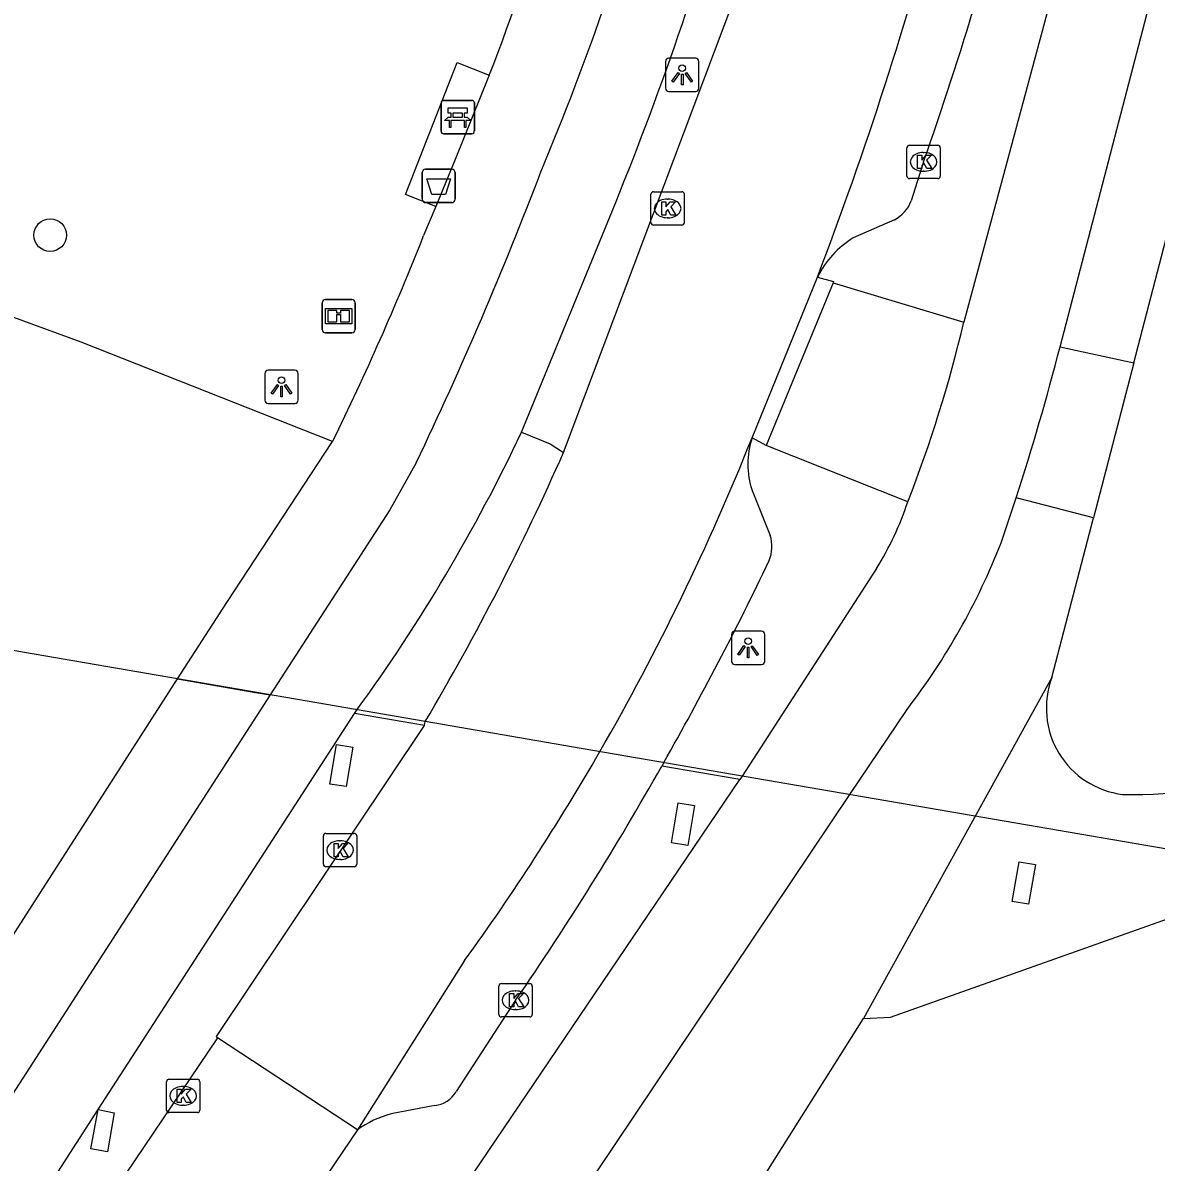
# Model space of a CAD drawing. Extents: x 161258 to 161838, y 380836 to 381727.
# Drawn here: x 161583.27 to 161617.29, y 381006.83 to 381041.03 of the extents above; entities that cross this region are included whole.
import ezdxf

# ---------------------------------------------------------------- set-up
doc = ezdxf.new("R2010")
doc.units = 0
for name, color, linetype in [('IMGEO_Afvalbak', 7, 'Continuous'), ('IMGEO_Bank', 7, 'Continuous'), ('IMGEO_Berm_open', 7, 'Continuous'), ('IMGEO_Boom', 7, 'Continuous'), ('IMGEO_Fietspad_gesloten', 7, 'Continuous'), ('IMGEO_Groenvoorziening', 7, 'Continuous'), ('IMGEO_Informatiebord', 7, 'Continuous'), ('IMGEO_Kolk', 7, 'Continuous'), ('IMGEO_Lichtpunt', 7, 'Continuous'), ('IMGEO_Pand', 7, 'Continuous'), ('IMGEO_Pand_overbouw', 7, 'Continuous'), ('IMGEO_Parkeervlak_open', 7, 'Continuous'), ('IMGEO_Rijbaan_lokaal_open', 7, 'Continuous'), ('IMGEO_Voetpad_gesloten', 7, 'Continuous'), ('IMGEO_Voetpad_open', 7, 'Continuous')]:
    doc.layers.add(name, color=color, linetype=linetype)

msp = doc.modelspace()

# ---------------------------------------------------------------- linework, layer by layer
at = {"layer": 'IMGEO_Afvalbak'}
for p, q in [((161595.257, 381035.73), (161595.257, 381036.53)), ((161595.257, 381036.53), (161595.257, 381035.73)), ((161595.357, 381036.63), (161596.147, 381036.63)), ((161596.147, 381036.63), (161595.357, 381036.63)), ((161596.247, 381036.53), (161596.247, 381035.73)), ((161596.247, 381035.73), (161596.247, 381036.53)), ((161596.147, 381035.63), (161595.357, 381035.63)), ((161595.357, 381035.63), (161596.147, 381035.63))]:
    msp.add_line(p, q, dxfattribs=at)
msp.add_lwpolyline([(161595.4, 381036.344), (161596.104, 381036.344), (161595.955, 381035.874), (161595.549, 381035.874), (161595.4, 381036.344)], dxfattribs=at)
for centre, start, end in [((161595.357, 381036.53), 90, 180), ((161595.357, 381036.53), 90, 180), ((161596.147, 381036.53), 0, 90), ((161596.147, 381036.53), 360, 90), ((161595.357, 381035.73), 180, 270), ((161595.357, 381035.73), 180, 270), ((161596.147, 381035.73), 270, 0), ((161596.147, 381035.73), 270, 0)]:
    msp.add_arc(centre, 0.1, start, end, dxfattribs=at)
at = {"layer": 'IMGEO_Bank'}
for p, q in [((161595.824, 381037.773), (161595.824, 381038.614)), ((161595.824, 381038.614), (161595.824, 381037.773)), ((161595.899, 381038.698), (161596.74, 381038.698)), ((161596.74, 381038.698), (161595.899, 381038.698)), ((161596.824, 381038.623), (161596.824, 381037.782)), ((161596.824, 381037.782), (161596.824, 381038.623)), ((161596.133, 381038.204), (161596.133, 381038.31)), ((161596.177, 381038.31), (161596.177, 381038.204)), ((161596.465, 381038.316), (161596.183, 381038.316)), ((161596.471, 381038.204), (161596.471, 381038.31)), ((161596.515, 381038.31), (161596.515, 381038.204)), ((161596.521, 381038.096), (161596.128, 381038.096)), ((161596.183, 381038.198), (161596.465, 381038.198)), ((161596.749, 381037.698), (161595.908, 381037.698)), ((161595.908, 381037.698), (161596.749, 381037.698))]:
    msp.add_line(p, q, dxfattribs=at)
for points in [[(161596.127, 381038.316), (161596.041, 381038.316), (161596.041, 381038.477), (161596.604, 381038.477), (161596.604, 381038.316), (161596.521, 381038.316)], [(161596.071, 381038.096), (161595.929, 381038.096), (161596.041, 381038.198), (161596.127, 381038.198)], [(161596.121, 381038.089), (161596.121, 381037.882), (161596.078, 381037.882), (161596.078, 381038.089)], [(161596.521, 381038.198), (161596.604, 381038.198), (161596.716, 381038.096), (161596.577, 381038.096)], [(161596.571, 381038.089), (161596.571, 381037.882), (161596.527, 381037.882), (161596.527, 381038.089)]]:
    msp.add_lwpolyline(points, dxfattribs=at)
for centre, radius, start, end in [((161595.902, 381038.62), 0.0779, 92.4484, 184.2845), ((161595.902, 381038.62), 0.0779, 92.4484, 184.2845), ((161596.746, 381038.62), 0.0779, 2.4484, 94.2845), ((161596.746, 381038.62), 0.0779, 2.4484, 94.2845), ((161596.126, 381038.309), 0.00671, 2.8957, 87.1043), ((161596.183, 381038.309), 0.00671, 92.8957, 177.1043), ((161596.465, 381038.309), 0.00671, 2.8957, 87.1043), ((161596.522, 381038.309), 0.00671, 92.8957, 177.1043), ((161596.071, 381038.089), 0.00671, 2.8957, 87.1043), ((161596.128, 381038.089), 0.00671, 92.8957, 177.1043), ((161596.126, 381038.205), 0.00671, 272.8957, 357.1043), ((161596.183, 381038.205), 0.00671, 182.8957, 267.1043), ((161596.465, 381038.205), 0.00671, 272.8957, 357.1043), ((161596.522, 381038.205), 0.00671, 182.8957, 267.1043), ((161596.52, 381038.089), 0.00671, 2.8957, 87.1043), ((161596.577, 381038.089), 0.00671, 92.8957, 177.1043), ((161595.902, 381037.776), 0.0779, 182.4484, 274.2845), ((161595.902, 381037.776), 0.0779, 182.4484, 274.2845), ((161596.746, 381037.776), 0.0779, 272.4484, 4.2845), ((161596.746, 381037.776), 0.0779, 272.4484, 4.2845)]:
    msp.add_arc(centre, radius, start, end, dxfattribs=at)
at = {"layer": 'IMGEO_Berm_open'}
msp.add_lwpolyline([(161604.793, 381018.314), (161602.448, 381018.717)], dxfattribs=at)
at = {"layer": 'IMGEO_Boom'}
msp.add_circle((161584.09, 381034.654), 0.489, dxfattribs=at)
at = {"layer": 'IMGEO_Fietspad_gesloten'}
for points in [[(161623.675, 381078.64), (161622.285, 381073.268), (161614.192, 381041.977), (161611.518, 381032.045)], [(161614.41, 381031.306), (161624.834, 381071.281)], [(161598.241, 381028.745), (161601.058, 381035.616)], [(161595.079, 381027.823), (161594.29, 381026.415), (161590.696, 381020.856)], [(161612.636, 381025.417), (161613.091, 381026.772)], [(161608.896, 381024.645), (161604.863, 381018.421), (161604.793, 381018.314)], [(161590.696, 381020.856), (161581.633, 381006.84)], [(161585.527, 381008.419), (161593.225, 381020.303)], [(161598.727, 381003.898), (161608.1, 381017.865), (161609.814, 381020.419)], [(161595.345, 381004.358), (161595.419, 381004.467), (161604.793, 381018.314)], [(161584.233, 381006.393), (161585.527, 381008.419)]]:
    msp.add_lwpolyline(points, dxfattribs=at)
for centre, radius, start, end in [((161520.434, 381069.403), 84.992, 337.28167, 344.69025), ((161510.42, 381072.524), 97.865, 337.84402, 344.54834), ((161489.766, 381078.145), 116.718, 334.46018, 339.1379), ((161572.723, 381041.187), 39.857, 338.6171, 346.7402), ((161541.204, 381050.144), 75.59, 341.98974, 345.56945), ((161600.917, 381029.606), 9.396, 328.1303, 341.6956), ((161593.555, 381032.895), 20.494, 322.4999, 338.5997)]:
    msp.add_arc(centre, radius, start, end, dxfattribs=at)
at = {"layer": 'IMGEO_Groenvoorziening'}
msp.add_lwpolyline([(161592.569, 381028.461), (161585.018, 381031.447), (161583.298, 381032.072), (161582.135, 381032.494), (161579.268, 381033.49), (161577.753, 381034.017), (161575.464, 381034.622)], dxfattribs=at)
at = {"layer": 'IMGEO_Informatiebord'}
for p, q in [((161592.257, 381031.824), (161592.257, 381032.624)), ((161592.257, 381032.624), (161592.257, 381031.824)), ((161592.357, 381032.724), (161593.147, 381032.724)), ((161593.147, 381032.724), (161592.357, 381032.724)), ((161593.247, 381032.624), (161593.247, 381031.824)), ((161593.247, 381031.824), (161593.247, 381032.624)), ((161593.147, 381031.724), (161592.357, 381031.724)), ((161592.357, 381031.724), (161593.147, 381031.724))]:
    msp.add_line(p, q, dxfattribs=at)
for points in [[(161592.358, 381032.456), (161593.146, 381032.456), (161593.146, 381031.992), (161592.358, 381031.992), (161592.358, 381032.456)], [(161592.423, 381032.391), (161592.423, 381032.057), (161592.698, 381032.057), (161592.699, 381032.27), (161592.803, 381032.271), (161592.804, 381032.057), (161593.081, 381032.057), (161593.081, 381032.391), (161592.805, 381032.391), (161592.805, 381032.311), (161592.699, 381032.311), (161592.699, 381032.391), (161592.423, 381032.391)]]:
    msp.add_lwpolyline(points, dxfattribs=at)
for centre, start, end in [((161592.357, 381032.624), 90, 180), ((161592.357, 381032.624), 90, 180), ((161593.147, 381032.624), 0, 90), ((161593.147, 381032.624), 360, 90), ((161592.357, 381031.824), 180, 270), ((161592.357, 381031.824), 180, 270), ((161593.147, 381031.824), 270, 0), ((161593.147, 381031.824), 270, 0)]:
    msp.add_arc(centre, 0.1, start, end, dxfattribs=at)
at = {"layer": 'IMGEO_Kolk'}
for p, q in [((161609.811, 381036.426), (161609.811, 381037.278)), ((161609.886, 381037.352), (161610.738, 381037.352)), ((161610.812, 381037.278), (161610.812, 381036.426)), ((161610.299, 381037.132), (161610.324, 381037.132)), ((161610.322, 381036.572), (161610.297, 381036.572)), ((161610.738, 381036.352), (161609.886, 381036.352)), ((161602.127, 381035.03), (161602.127, 381035.882)), ((161602.202, 381035.956), (161603.054, 381035.956)), ((161603.128, 381035.882), (161603.128, 381035.03)), ((161602.615, 381035.736), (161602.64, 381035.736)), ((161602.638, 381035.176), (161602.613, 381035.176)), ((161603.054, 381034.956), (161602.202, 381034.956)), ((161592.367, 381016.699), (161593.219, 381016.699)), ((161592.292, 381015.773), (161592.292, 381016.625)), ((161592.78, 381016.479), (161592.805, 381016.479)), ((161593.293, 381016.625), (161593.293, 381015.773)), ((161593.219, 381015.699), (161592.367, 381015.699)), ((161592.803, 381015.919), (161592.778, 381015.919)), ((161597.561, 381011.267), (161597.561, 381012.119)), ((161597.636, 381012.193), (161598.488, 381012.193)), ((161598.049, 381011.973), (161598.074, 381011.973)), ((161598.562, 381012.119), (161598.562, 381011.267)), ((161598.072, 381011.413), (161598.047, 381011.413)), ((161598.488, 381011.193), (161597.636, 381011.193)), ((161587.582, 381008.397), (161587.582, 381009.249)), ((161587.657, 381009.323), (161588.509, 381009.323)), ((161588.583, 381009.249), (161588.583, 381008.397)), ((161588.07, 381009.103), (161588.095, 381009.103)), ((161588.093, 381008.543), (161588.068, 381008.543)), ((161588.509, 381008.323), (161587.657, 381008.323))]:
    msp.add_line(p, q, dxfattribs=at)
for points in [[(161609.811, 381036.426), (161609.811, 381037.278)], [(161609.886, 381037.352), (161610.738, 381037.352)], [(161610.812, 381037.278), (161610.812, 381036.426)], [(161610.132, 381037.052), (161610.255, 381037.052), (161610.255, 381036.901), (161610.385, 381037.052), (161610.549, 381037.052), (161610.403, 381036.901), (161610.556, 381036.652), (161610.404, 381036.652), (161610.319, 381036.816), (161610.255, 381036.749), (161610.255, 381036.652), (161610.132, 381036.652), (161610.132, 381037.052)], [(161610.738, 381036.352), (161609.886, 381036.352)], [(161602.127, 381035.03), (161602.127, 381035.882)], [(161602.202, 381035.956), (161603.054, 381035.956)], [(161603.128, 381035.882), (161603.128, 381035.03)], [(161602.448, 381035.656), (161602.571, 381035.656), (161602.571, 381035.505), (161602.701, 381035.656), (161602.865, 381035.656), (161602.719, 381035.505), (161602.872, 381035.256), (161602.72, 381035.256), (161602.635, 381035.42), (161602.571, 381035.353), (161602.571, 381035.256), (161602.448, 381035.256), (161602.448, 381035.656)], [(161603.054, 381034.956), (161602.202, 381034.956)], [(161592.367, 381016.699), (161593.219, 381016.699)], [(161592.292, 381015.773), (161592.292, 381016.625)], [(161592.613, 381016.399), (161592.736, 381016.399), (161592.736, 381016.248), (161592.866, 381016.399), (161593.03, 381016.399), (161592.884, 381016.248), (161593.037, 381015.999), (161592.885, 381015.999), (161592.8, 381016.163), (161592.736, 381016.096), (161592.736, 381015.999), (161592.613, 381015.999), (161592.613, 381016.399)], [(161593.293, 381016.625), (161593.293, 381015.773)], [(161593.219, 381015.699), (161592.367, 381015.699)], [(161597.561, 381011.267), (161597.561, 381012.119)], [(161597.636, 381012.193), (161598.488, 381012.193)], [(161597.882, 381011.893), (161598.005, 381011.893), (161598.005, 381011.742), (161598.135, 381011.893), (161598.299, 381011.893), (161598.153, 381011.742), (161598.306, 381011.493), (161598.154, 381011.493), (161598.069, 381011.657), (161598.005, 381011.59), (161598.005, 381011.493), (161597.882, 381011.493), (161597.882, 381011.893)], [(161598.562, 381012.119), (161598.562, 381011.267)], [(161598.488, 381011.193), (161597.636, 381011.193)], [(161587.582, 381008.397), (161587.582, 381009.249)], [(161587.657, 381009.323), (161588.509, 381009.323)], [(161588.583, 381009.249), (161588.583, 381008.397)], [(161587.903, 381009.023), (161588.026, 381009.023), (161588.026, 381008.872), (161588.156, 381009.023), (161588.32, 381009.023), (161588.174, 381008.872), (161588.327, 381008.623), (161588.175, 381008.623), (161588.09, 381008.787), (161588.026, 381008.72), (161588.026, 381008.623), (161587.903, 381008.623), (161587.903, 381009.023)], [(161588.509, 381008.323), (161587.657, 381008.323)]]:
    msp.add_lwpolyline(points, dxfattribs=at)
for centre, start, end in [((161609.888, 381037.276), 91.552, 178.448), ((161609.888, 381037.276), 91.552, 178.448), ((161610.736, 381037.276), 1.552, 88.448), ((161610.736, 381037.276), 1.552, 88.448), ((161609.888, 381036.428), 181.552, 268.448), ((161609.888, 381036.428), 181.552, 268.448), ((161610.736, 381036.428), 271.552, 358.448), ((161610.736, 381036.428), 271.552, 358.448), ((161602.204, 381035.88), 91.552, 178.448), ((161602.204, 381035.88), 91.552, 178.448), ((161603.052, 381035.88), 1.552, 88.448), ((161603.052, 381035.88), 1.552, 88.448), ((161602.204, 381035.032), 181.552, 268.448), ((161602.204, 381035.032), 181.552, 268.448), ((161603.052, 381035.032), 271.552, 358.448), ((161603.052, 381035.032), 271.552, 358.448), ((161592.369, 381016.623), 91.552, 178.448), ((161592.369, 381016.623), 91.552, 178.448), ((161593.217, 381016.623), 1.552, 88.448), ((161593.217, 381016.623), 1.552, 88.448), ((161592.369, 381015.775), 181.552, 268.448), ((161592.369, 381015.775), 181.552, 268.448), ((161593.217, 381015.775), 271.552, 358.448), ((161593.217, 381015.775), 271.552, 358.448), ((161597.638, 381012.117), 91.552, 178.448), ((161597.638, 381012.117), 91.552, 178.448), ((161598.486, 381012.117), 1.552, 88.448), ((161598.486, 381012.117), 1.552, 88.448), ((161597.638, 381011.269), 181.552, 268.448), ((161597.638, 381011.269), 181.552, 268.448), ((161598.486, 381011.269), 271.552, 358.448), ((161598.486, 381011.269), 271.552, 358.448), ((161587.659, 381009.247), 91.552, 178.448), ((161587.659, 381009.247), 91.552, 178.448), ((161588.507, 381009.247), 1.552, 88.448), ((161588.507, 381009.247), 1.552, 88.448), ((161587.659, 381008.399), 181.552, 268.448), ((161587.659, 381008.399), 181.552, 268.448), ((161588.507, 381008.399), 271.552, 358.448), ((161588.507, 381008.399), 271.552, 358.448)]:
    msp.add_arc(centre, 0.0765, start, end, dxfattribs=at)
for centre, major_axis, ratio, start_param, end_param in [((161610.298, 381036.852), (-0.387, 0.002), 0.722429, 4.712389, 7.853982), ((161610.323, 381036.852), (-0.39, 0.002), 0.717154, 1.570796, 4.712389), ((161602.614, 381035.456), (-0.387, 0.002), 0.722429, 4.712389, 7.853982), ((161602.639, 381035.456), (-0.39, 0.002), 0.717154, 1.570796, 4.712389), ((161592.779, 381016.199), (-0.387, 0.002), 0.722429, 4.712389, 7.853982), ((161592.804, 381016.199), (-0.39, 0.002), 0.717154, 1.570796, 4.712389), ((161598.048, 381011.693), (-0.387, 0.002), 0.722429, 4.712389, 7.853982), ((161598.073, 381011.693), (-0.39, 0.002), 0.717154, 1.570796, 4.712389), ((161588.069, 381008.823), (-0.387, 0.002), 0.722429, 4.712389, 7.853982), ((161588.094, 381008.823), (-0.39, 0.002), 0.717154, 1.570796, 4.712389)]:
    msp.add_ellipse(centre, major_axis=major_axis, ratio=ratio, start_param=start_param, end_param=end_param, dxfattribs=at)
at = {"layer": 'IMGEO_Lichtpunt'}
for p, q in [((161603.469, 381039.964), (161602.661, 381039.964)), ((161603.469, 381039.964), (161602.661, 381039.964)), ((161602.567, 381039.869), (161602.567, 381039.062)), ((161602.567, 381039.869), (161602.567, 381039.062)), ((161603.563, 381039.062), (161603.563, 381039.869)), ((161603.563, 381039.062), (161603.563, 381039.869)), ((161602.661, 381038.968), (161603.469, 381038.968)), ((161602.661, 381038.968), (161603.469, 381038.968)), ((161590.536, 381030.506), (161590.536, 381029.699)), ((161590.536, 381030.506), (161590.536, 381029.699)), ((161591.438, 381030.601), (161590.63, 381030.601)), ((161591.438, 381030.601), (161590.63, 381030.601)), ((161591.532, 381029.699), (161591.532, 381030.506)), ((161591.532, 381029.699), (161591.532, 381030.506)), ((161590.63, 381029.605), (161591.438, 381029.605)), ((161590.63, 381029.605), (161591.438, 381029.605)), ((161604.545, 381022.671), (161604.545, 381021.864)), ((161604.545, 381022.671), (161604.545, 381021.864)), ((161605.447, 381022.766), (161604.639, 381022.766)), ((161605.447, 381022.766), (161604.639, 381022.766)), ((161605.541, 381021.864), (161605.541, 381022.671)), ((161605.541, 381021.864), (161605.541, 381022.671)), ((161604.639, 381021.77), (161605.447, 381021.77)), ((161604.639, 381021.77), (161605.447, 381021.77))]:
    msp.add_line(p, q, dxfattribs=at)
for points in [[(161602.941, 381039.533), (161602.98, 381039.505), (161602.792, 381039.243), (161602.754, 381039.27), (161602.941, 381039.533)], [(161603.043, 381039.485), (161603.09, 381039.485), (161603.09, 381039.163), (161603.043, 381039.163), (161603.043, 381039.485)], [(161603.153, 381039.505), (161603.191, 381039.532), (161603.378, 381039.27), (161603.339, 381039.242), (161603.153, 381039.505)], [(161590.91, 381030.17), (161590.949, 381030.142), (161590.761, 381029.88), (161590.723, 381029.907), (161590.91, 381030.17)], [(161591.012, 381030.122), (161591.059, 381030.122), (161591.059, 381029.8), (161591.012, 381029.8), (161591.012, 381030.122)], [(161591.122, 381030.142), (161591.16, 381030.169), (161591.347, 381029.907), (161591.308, 381029.879), (161591.122, 381030.142)], [(161604.919, 381022.335), (161604.958, 381022.307), (161604.77, 381022.045), (161604.732, 381022.072), (161604.919, 381022.335)], [(161605.021, 381022.287), (161605.068, 381022.287), (161605.068, 381021.965), (161605.021, 381021.965), (161605.021, 381022.287)], [(161605.131, 381022.307), (161605.169, 381022.334), (161605.356, 381022.072), (161605.317, 381022.044), (161605.131, 381022.307)]]:
    msp.add_lwpolyline(points, dxfattribs=at)
for centre in [(161603.066, 381039.667), (161591.035, 381030.304), (161605.044, 381022.469)]:
    msp.add_circle(centre, 0.0994, dxfattribs=at)
for centre, start, end in [((161602.661, 381039.869), 90, 180), ((161602.661, 381039.869), 90, 180), ((161603.469, 381039.869), 0, 90), ((161603.469, 381039.869), 0, 90), ((161602.661, 381039.062), 180, 270), ((161602.661, 381039.062), 180, 270), ((161603.469, 381039.062), 270, 0), ((161603.469, 381039.062), 270, 360), ((161590.63, 381030.506), 90, 180), ((161590.63, 381030.506), 90, 180), ((161591.438, 381030.506), 0, 90), ((161591.438, 381030.506), 0, 90), ((161590.63, 381029.699), 180, 270), ((161590.63, 381029.699), 180, 270), ((161591.438, 381029.699), 270, 0), ((161591.438, 381029.699), 270, 360), ((161604.639, 381022.671), 90, 180), ((161604.639, 381022.671), 90, 180), ((161605.447, 381022.671), 0, 90), ((161605.447, 381022.671), 0, 90), ((161604.639, 381021.864), 180, 270), ((161604.639, 381021.864), 180, 270), ((161605.447, 381021.864), 270, 0), ((161605.447, 381021.864), 270, 360)]:
    msp.add_arc(centre, 0.0946, start, end, dxfattribs=at)
at = {"layer": 'IMGEO_Pand'}
for points in [[(161592.682, 381019.37), (161593.177, 381019.286), (161592.977, 381018.106), (161592.481, 381018.18), (161592.682, 381019.37)], [(161602.943, 381017.62), (161603.433, 381017.539), (161603.235, 381016.341), (161602.745, 381016.422), (161602.943, 381017.62)], [(161613.465, 381014.572), (161612.971, 381014.657), (161613.177, 381015.85), (161613.67, 381015.765), (161613.465, 381014.572)], [(161585.527, 381008.419), (161586.016, 381008.314), (161585.807, 381007.147), (161585.315, 381007.235), (161585.527, 381008.419)]]:
    msp.add_lwpolyline(points, dxfattribs=at)
at = {"layer": 'IMGEO_Pand_overbouw'}
msp.add_lwpolyline([(161630.974, 380969.465), (161632.262, 380976.901), (161632.345, 380977.38), (161632.828, 380980.176), (161632.862, 380980.375), (161636.289, 381000.232), (161629.086, 381001.476), (161629.73, 381005.204), (161630.098, 381007.334), (161631.061, 381012.91), (161638.251, 381011.67), (161638.42, 381012.654), (161599.744, 381019.301), (161595.349, 381020.056), (161587.915, 381021.334), (161579.647, 381022.757), (161571.38, 381024.181), (161568.164, 381024.732), (161546.929, 381028.397), (161543.554, 381028.979), (161529.957, 381031.314), (161529.713, 381031.356), (161529.469, 381031.398), (161494.957, 381037.336)], dxfattribs=at)
at = {"layer": 'IMGEO_Parkeervlak_open'}
for points in [[(161610.312, 381036.852), (161609.941, 381035.68)], [(161609.435, 381035.112), (161608.195, 381034.571)], [(161605.165, 381026.988), (161605.708, 381025.642)], [(161602.51, 381018.825), (161602.479, 381018.771), (161602.448, 381018.717)], [(161598.062, 381011.693), (161596.278, 381008.95)], [(161595.634, 381008.533), (161594.331, 381008.284)]]:
    msp.add_lwpolyline(points, dxfattribs=at)
for centre, radius, start, end in [((161513.369, 381070.939), 102.762, 340.62746, 346.34356), ((161608.91, 381036.089), 1.109, 298.245, 338.3628), ((161609.772, 381032.059), 2.966, 122.1236, 153.1834), ((161607.523, 381027.788), 2.49, 161.6197, 198.7418), ((161604.548, 381025.312), 1.206, 339.5545, 15.8704), ((161517.552, 381067.055), 97.694, 330.41676, 334.43114), ((161522.527, 381063.741), 91.731, 325.43105, 330.60513), ((161595.529, 381009.401), 0.875, 276.9065, 328.9409), ((161595.15, 381005.217), 3.174, 104.9608, 125.3927)]:
    msp.add_arc(centre, radius, start, end, dxfattribs=at)
at = {"layer": 'IMGEO_Rijbaan_lokaal_open'}
for points in [[(161599.503, 381028.136), (161605.221, 381043.341), (161614.04, 381077.154)], [(161605.16, 381028.573), (161607.125, 381033.397)], [(161598.241, 381028.745), (161599.101, 381028.389), (161599.503, 381028.136)], [(161593.225, 381020.303), (161593.263, 381020.355), (161593.301, 381020.408)], [(161595.323, 381019.942), (161593.225, 381020.303)], [(161589.117, 381010.568), (161589.079, 381010.603), (161595.323, 381019.942)], [(161595.323, 381019.942), (161595.349, 381020.056)], [(161596.533, 381012.882), (161593.312, 381007.805)], [(161589.117, 381010.568), (161586.08, 381006.075)], [(161593.312, 381007.805), (161589.117, 381010.568)], [(161593.312, 381007.805), (161591.514, 381005.139), (161591.441, 381005.03)]]:
    msp.add_lwpolyline(points, dxfattribs=at)
for centre, radius, start, end in [((161499.797, 381074.42), 114.901, 339.08183, 345.16308), ((161551.478, 381050.822), 51.712, 323.9752, 334.728), ((161537.205, 381055.71), 73.173, 330.02881, 338.23161), ((161529.319, 381059.11), 76.715, 329.39718, 336.18662), ((161537.02, 381055.85), 73.403, 324.17079, 330.00585)]:
    msp.add_arc(centre, radius, start, end, dxfattribs=at)
at = {"layer": 'IMGEO_Voetpad_gesloten'}
for points in [[(161607.595, 381033.224), (161605.581, 381028.343)], [(161607.125, 381033.397), (161607.611, 381033.263), (161607.595, 381033.224)], [(161605.581, 381028.343), (161605.16, 381028.573)]]:
    msp.add_lwpolyline(points, dxfattribs=at)
at = {"layer": 'IMGEO_Voetpad_open'}
for points in [[(161616.62, 381030.824), (161626.757, 381069.781)], [(161595.665, 381035.512), (161594.761, 381035.876), (161596.31, 381039.834), (161597.274, 381039.454)], [(161597.274, 381039.454), (161596.251, 381036.923), (161595.665, 381035.512)], [(161595.665, 381035.512), (161595.302, 381034.64)], [(161607.595, 381033.224), (161611.518, 381032.045)], [(161614.41, 381031.306), (161616.62, 381030.824)], [(161616.62, 381030.824), (161615.408, 381026.168)], [(161587.915, 381021.334), (161589.389, 381023.626), (161592.569, 381028.461)], [(161609.837, 381026.655), (161605.581, 381028.343)], [(161615.408, 381026.168), (161613.091, 381026.772)], [(161614.162, 381021.378), (161615.408, 381026.168)], [(161578.923, 381007.348), (161587.915, 381021.334)], [(161587.915, 381021.334), (161590.254, 381020.932), (161590.696, 381020.856)], [(161614.162, 381021.378), (161608.503, 381011.142)], [(161608.503, 381011.142), (161609.322, 381011.183), (161621.493, 381015.508), (161621.594, 381015.546)], [(161603.457, 381003.135), (161608.503, 381011.142)]]:
    msp.add_lwpolyline(points, dxfattribs=at)
for centre, radius, start, end in [((161516.082, 381070.784), 87.027, 338.89956, 346.6773), ((161517.541, 381065.34), 83.601, 333.8241, 338.45585), ((161616.607, 381020.461), 2.611, 159.4384, 262.9253), ((161616.595, 381031.344), 13.477, 268.6806, 289.4047)]:
    msp.add_arc(centre, radius, start, end, dxfattribs=at)

doc.saveas('drawing.dxf')
